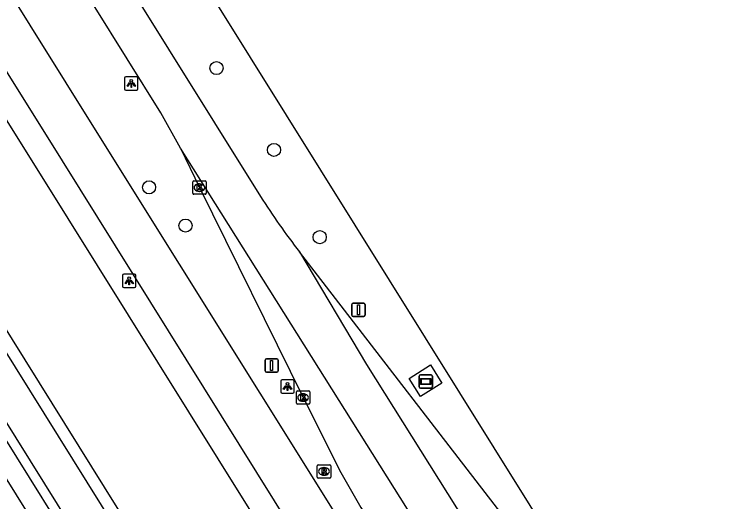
# Model space of a CAD drawing. Extents: x 159280 to 160375, y 384531 to 385872.
# Drawn here: x 159834.9 to 159887.6, y 385551.3 to 385587.7 of the extents above; entities that cross this region are included whole.
import ezdxf

# ---------------------------------------------------------------- set-up
doc = ezdxf.new("R2010")
doc.units = 0
for name, color, linetype in [('IMGEO_Boom', 7, 'Continuous'), ('IMGEO_Fietspad_gesloten', 7, 'Continuous'), ('IMGEO_Kolk', 7, 'Continuous'), ('IMGEO_Lichtpunt', 7, 'Continuous'), ('IMGEO_Pand', 7, 'Continuous'), ('IMGEO_Reclamebord', 7, 'Continuous'), ('IMGEO_Rijbaan_regionaal_gesloten', 7, 'Continuous'), ('IMGEO_Rioolput', 7, 'Continuous'), ('IMGEO_Verkeersbordpaal', 7, 'Continuous'), ('IMGEO_Voetpad_open', 7, 'Continuous')]:
    doc.layers.add(name, color=color, linetype=linetype)

msp = doc.modelspace()

# ---------------------------------------------------------------- linework, layer by layer
at = {"layer": 'IMGEO_Boom'}
for centre in [(159849.992, 385583.711), (159854.278, 385577.605), (159844.967, 385574.815), (159847.679, 385571.958), (159857.687, 385571.098)]:
    msp.add_circle(centre, 0.489, dxfattribs=at)
at = {"layer": 'IMGEO_Fietspad_gesloten'}
for points in [[(159683.485, 385818.555), (159695.188, 385802.278), (159729.815, 385750), (159737.215, 385738.828), (159738.844, 385736.282), (159769.444, 385687.297), (159773.292, 385681.136), (159801.995, 385635.214), (159838.479, 385576.785), (159874.063, 385519.7)], [(159876.93, 385521.556), (159841.351, 385578.498), (159804.978, 385636.776), (159794.348, 385653.769)]]:
    msp.add_lwpolyline(points, dxfattribs=at)
at = {"layer": 'IMGEO_Kolk'}
for p, q in [((159848.218, 385574.367), (159848.218, 385575.219)), ((159848.293, 385575.293), (159849.145, 385575.293)), ((159848.706, 385575.073), (159848.731, 385575.073)), ((159849.219, 385575.219), (159849.219, 385574.367)), ((159848.729, 385574.513), (159848.704, 385574.513)), ((159849.145, 385574.293), (159848.293, 385574.293)), ((159856.024, 385559.627), (159856.876, 385559.627)), ((159855.949, 385558.701), (159855.949, 385559.553)), ((159856.437, 385559.407), (159856.462, 385559.407)), ((159856.95, 385559.553), (159856.95, 385558.701)), ((159856.876, 385558.627), (159856.024, 385558.627)), ((159856.46, 385558.847), (159856.435, 385558.847))]:
    msp.add_line(p, q, dxfattribs=at)
for points in [[(159848.218, 385574.367), (159848.218, 385575.219)], [(159848.293, 385575.293), (159849.145, 385575.293)], [(159848.539, 385574.993), (159848.662, 385574.993), (159848.662, 385574.842), (159848.792, 385574.993), (159848.956, 385574.993), (159848.81, 385574.842), (159848.963, 385574.593), (159848.811, 385574.593), (159848.726, 385574.757), (159848.662, 385574.69), (159848.662, 385574.593), (159848.539, 385574.593), (159848.539, 385574.993)], [(159849.219, 385575.219), (159849.219, 385574.367)], [(159849.145, 385574.293), (159848.293, 385574.293)], [(159856.024, 385559.627), (159856.876, 385559.627)], [(159855.949, 385558.701), (159855.949, 385559.553)], [(159856.27, 385559.327), (159856.393, 385559.327), (159856.393, 385559.176), (159856.523, 385559.327), (159856.687, 385559.327), (159856.541, 385559.176), (159856.694, 385558.927), (159856.542, 385558.927), (159856.457, 385559.091), (159856.393, 385559.024), (159856.393, 385558.927), (159856.27, 385558.927), (159856.27, 385559.327)], [(159856.95, 385559.553), (159856.95, 385558.701)], [(159856.876, 385558.627), (159856.024, 385558.627)]]:
    msp.add_lwpolyline(points, dxfattribs=at)
for centre, start, end in [((159848.295, 385575.217), 91.552, 178.448), ((159848.295, 385575.217), 91.552, 178.448), ((159849.143, 385575.217), 1.552, 88.448), ((159849.143, 385575.217), 1.552, 88.448), ((159848.295, 385574.369), 181.552, 268.448), ((159848.295, 385574.369), 181.552, 268.448), ((159849.143, 385574.369), 271.552, 358.448), ((159849.143, 385574.369), 271.552, 358.448), ((159856.026, 385559.551), 91.552, 178.448), ((159856.026, 385559.551), 91.552, 178.448), ((159856.874, 385559.551), 1.552, 88.448), ((159856.874, 385559.551), 1.552, 88.448), ((159856.026, 385558.703), 181.552, 268.448), ((159856.026, 385558.703), 181.552, 268.448), ((159856.874, 385558.703), 271.552, 358.448), ((159856.874, 385558.703), 271.552, 358.448)]:
    msp.add_arc(centre, 0.0765, start, end, dxfattribs=at)
for centre, major_axis, ratio, start_param, end_param in [((159848.705, 385574.793), (-0.387, 0.002), 0.722429, 4.712389, 7.853982), ((159848.73, 385574.793), (-0.39, 0.002), 0.717154, 1.570796, 4.712389), ((159856.436, 385559.127), (-0.387, 0.002), 0.722429, 4.712389, 7.853982), ((159856.461, 385559.127), (-0.39, 0.002), 0.717154, 1.570796, 4.712389)]:
    msp.add_ellipse(centre, major_axis=major_axis, ratio=ratio, start_param=start_param, end_param=end_param, dxfattribs=at)
at = {"layer": 'IMGEO_Lichtpunt'}
for p, q in [((159843.142, 385582.965), (159843.142, 385582.158)), ((159843.142, 385582.965), (159843.142, 385582.158)), ((159844.044, 385583.06), (159843.236, 385583.06)), ((159844.044, 385583.06), (159843.236, 385583.06)), ((159844.138, 385582.158), (159844.138, 385582.965)), ((159844.138, 385582.158), (159844.138, 385582.965)), ((159843.236, 385582.064), (159844.044, 385582.064)), ((159843.236, 385582.064), (159844.044, 385582.064)), ((159842.985, 385568.236), (159842.985, 385567.429)), ((159842.985, 385568.236), (159842.985, 385567.429)), ((159843.887, 385568.331), (159843.079, 385568.331)), ((159843.887, 385568.331), (159843.079, 385568.331)), ((159843.981, 385567.429), (159843.981, 385568.236)), ((159843.981, 385567.429), (159843.981, 385568.236)), ((159843.079, 385567.335), (159843.887, 385567.335)), ((159843.079, 385567.335), (159843.887, 385567.335)), ((159854.786, 385560.354), (159854.786, 385559.547)), ((159854.786, 385560.354), (159854.786, 385559.547)), ((159855.688, 385560.449), (159854.88, 385560.449)), ((159855.688, 385560.449), (159854.88, 385560.449)), ((159855.782, 385559.547), (159855.782, 385560.354)), ((159855.782, 385559.547), (159855.782, 385560.354)), ((159854.88, 385559.453), (159855.688, 385559.453)), ((159854.88, 385559.453), (159855.688, 385559.453))]:
    msp.add_line(p, q, dxfattribs=at)
for points in [[(159843.516, 385582.629), (159843.555, 385582.601), (159843.367, 385582.339), (159843.329, 385582.366), (159843.516, 385582.629)], [(159843.618, 385582.581), (159843.665, 385582.581), (159843.665, 385582.259), (159843.618, 385582.259), (159843.618, 385582.581)], [(159843.728, 385582.601), (159843.766, 385582.628), (159843.953, 385582.366), (159843.914, 385582.338), (159843.728, 385582.601)], [(159843.359, 385567.9), (159843.398, 385567.872), (159843.21, 385567.61), (159843.172, 385567.637), (159843.359, 385567.9)], [(159843.461, 385567.852), (159843.508, 385567.852), (159843.508, 385567.53), (159843.461, 385567.53), (159843.461, 385567.852)], [(159843.571, 385567.872), (159843.609, 385567.899), (159843.796, 385567.637), (159843.757, 385567.609), (159843.571, 385567.872)], [(159855.16, 385560.018), (159855.199, 385559.99), (159855.011, 385559.728), (159854.973, 385559.755), (159855.16, 385560.018)], [(159855.262, 385559.97), (159855.309, 385559.97), (159855.309, 385559.648), (159855.262, 385559.648), (159855.262, 385559.97)], [(159855.372, 385559.99), (159855.41, 385560.017), (159855.597, 385559.755), (159855.558, 385559.727), (159855.372, 385559.99)]]:
    msp.add_lwpolyline(points, dxfattribs=at)
for centre in [(159843.641, 385582.763), (159843.484, 385568.034), (159855.285, 385560.152)]:
    msp.add_circle(centre, 0.0994, dxfattribs=at)
for centre, start, end in [((159843.236, 385582.965), 90, 180), ((159843.236, 385582.965), 90, 180), ((159844.044, 385582.965), 0, 90), ((159844.044, 385582.965), 0, 90), ((159843.236, 385582.158), 180, 270), ((159843.236, 385582.158), 180, 270), ((159844.044, 385582.158), 270, 0), ((159844.044, 385582.158), 270, 360), ((159843.079, 385568.236), 90, 180), ((159843.079, 385568.236), 90, 180), ((159843.887, 385568.236), 0, 90), ((159843.887, 385568.236), 0, 90), ((159843.079, 385567.429), 180, 270), ((159843.079, 385567.429), 180, 270), ((159843.887, 385567.429), 270, 0), ((159843.887, 385567.429), 270, 360), ((159854.88, 385560.354), 90, 180), ((159854.88, 385560.354), 90, 180), ((159855.688, 385560.354), 0, 90), ((159855.688, 385560.354), 0, 90), ((159854.88, 385559.547), 180, 270), ((159854.88, 385559.547), 180, 270), ((159855.688, 385559.547), 270, 0), ((159855.688, 385559.547), 270, 360)]:
    msp.add_arc(centre, 0.0946, start, end, dxfattribs=at)
at = {"layer": 'IMGEO_Pand'}
msp.add_lwpolyline([(159857.661, 385513.679), (159858.523, 385514.215), (159857.359, 385516.083), (159817.007, 385580.869)], dxfattribs=at)
at = {"layer": 'IMGEO_Reclamebord'}
for p, q in [((159865.097, 385559.922), (159865.097, 385560.722)), ((159865.097, 385560.722), (159865.097, 385559.922)), ((159865.197, 385560.822), (159865.987, 385560.822)), ((159865.987, 385560.822), (159865.197, 385560.822)), ((159866.087, 385560.722), (159866.087, 385559.922)), ((159866.087, 385559.922), (159866.087, 385560.722)), ((159865.987, 385559.822), (159865.197, 385559.822)), ((159865.197, 385559.822), (159865.987, 385559.822))]:
    msp.add_line(p, q, dxfattribs=at)
for points in [[(159865.198, 385560.554), (159865.986, 385560.554), (159865.986, 385560.09), (159865.198, 385560.09), (159865.198, 385560.554)], [(159865.263, 385560.489), (159865.263, 385560.155), (159865.921, 385560.155), (159865.921, 385560.489), (159865.263, 385560.489)]]:
    msp.add_lwpolyline(points, dxfattribs=at)
for centre, start, end in [((159865.197, 385560.722), 90, 180), ((159865.197, 385560.722), 90, 180), ((159865.987, 385560.722), 0, 90), ((159865.987, 385560.722), 360, 90), ((159865.197, 385559.922), 180, 270), ((159865.197, 385559.922), 180, 270), ((159865.987, 385559.922), 270, 0), ((159865.987, 385559.922), 270, 0)]:
    msp.add_arc(centre, 0.1, start, end, dxfattribs=at)
at = {"layer": 'IMGEO_Rijbaan_regionaal_gesloten'}
for points in [[(159798.174, 385671.514), (159816.144, 385642.784), (159875.925, 385546.962), (159887.6, 385528.252)], [(159794.086, 385668.963), (159812.087, 385640.123), (159853.276, 385574.135)], [(159847.311, 385577.733), (159845.85, 385580.372), (159838.316, 385592.486), (159829.049, 385607.333), (159819.248, 385623.021), (159809.43, 385638.724), (159800.143, 385653.567), (159799.559, 385654.409)], [(159847.311, 385577.733), (159848.72, 385574.794), (159856.451, 385559.128), (159859.251, 385553.533), (159860.75, 385550.932), (159865.672, 385543.084), (159878.498, 385522.546)], [(159881.002, 385524.089), (159869.867, 385541.818), (159847.311, 385577.733)], [(159856.171, 385570.012), (159861.173, 385561.589), (159869.908, 385547.698), (159883.705, 385525.756)], [(159886.157, 385527.267), (159886.062, 385527.424), (159874.411, 385546.065), (159872.704, 385548.551), (159856.171, 385570.012)]]:
    msp.add_lwpolyline(points, dxfattribs=at)
msp.add_arc((159896.759, 385601.589), 51.425, 212.2673, 217.8826, dxfattribs=at)
at = {"layer": 'IMGEO_Rioolput'}
for p, q in [((159857.506, 385553.191), (159857.506, 385554.043)), ((159857.581, 385554.117), (159858.433, 385554.117)), ((159857.994, 385553.897), (159858.019, 385553.897)), ((159858.507, 385554.043), (159858.507, 385553.191)), ((159858.017, 385553.337), (159857.992, 385553.337)), ((159858.433, 385553.117), (159857.581, 385553.117))]:
    msp.add_line(p, q, dxfattribs=at)
for points in [[(159857.506, 385553.191), (159857.506, 385554.043)], [(159857.581, 385554.117), (159858.433, 385554.117)], [(159858.095, 385553.815), (159857.843, 385553.817), (159857.843, 385553.417)], [(159858.507, 385554.043), (159858.507, 385553.191)], [(159857.843, 385553.417), (159857.967, 385553.417), (159857.967, 385553.579), (159857.978, 385553.579)], [(159858.021, 385553.736), (159857.967, 385553.736), (159857.967, 385553.655)], [(159857.967, 385553.655), (159858.019, 385553.655)], [(159858.025, 385553.55), (159858.096, 385553.417), (159858.236, 385553.417), (159858.171, 385553.543)], [(159858.433, 385553.117), (159857.581, 385553.117)]]:
    msp.add_lwpolyline(points, dxfattribs=at)
for centre, radius, start, end in [((159857.583, 385554.041), 0.0765, 91.552, 178.448), ((159857.583, 385554.041), 0.0765, 91.552, 178.448), ((159858.094, 385553.705), 0.109, 350.3612, 89.416), ((159858.431, 385554.041), 0.0765, 1.552, 88.448), ((159858.431, 385554.041), 0.0765, 1.552, 88.448), ((159857.977, 385553.526), 0.0533, 26.0293, 88.6989), ((159858.003, 385553.844), 0.19, 274.7715, 282.9687), ((159858.027, 385553.64), 0.0964, 77.0061, 93.1865), ((159858.041, 385553.697), 0.0378, 276.6634, 79.6772), ((159858.092, 385553.705), 0.112, 277.5842, 350.9817), ((159858.076, 385553.49), 0.108, 29.5134, 73.7905), ((159857.583, 385553.193), 0.0765, 181.552, 268.448), ((159857.583, 385553.193), 0.0765, 181.552, 268.448), ((159858.431, 385553.193), 0.0765, 271.552, 358.448), ((159858.431, 385553.193), 0.0765, 271.552, 358.448)]:
    msp.add_arc(centre, radius, start, end, dxfattribs=at)
for centre, major_axis, ratio, start_param, end_param in [((159857.993, 385553.617), (-0.387, 0.002), 0.722429, 4.712389, 7.853982), ((159858.018, 385553.617), (-0.39, 0.002), 0.717154, 1.570796, 4.712389)]:
    msp.add_ellipse(centre, major_axis=major_axis, ratio=ratio, start_param=start_param, end_param=end_param, dxfattribs=at)
at = {"layer": 'IMGEO_Verkeersbordpaal'}
for p, q in [((159860.078, 385565.27), (159860.078, 385566.07)), ((159860.078, 385566.07), (159860.078, 385565.27)), ((159860.178, 385566.17), (159860.968, 385566.17)), ((159860.968, 385566.17), (159860.178, 385566.17)), ((159861.068, 385566.07), (159861.068, 385565.27)), ((159861.068, 385565.27), (159861.068, 385566.07)), ((159860.968, 385565.17), (159860.178, 385565.17)), ((159860.178, 385565.17), (159860.968, 385565.17)), ((159853.61, 385561.124), (159853.61, 385561.924)), ((159853.61, 385561.924), (159853.61, 385561.124)), ((159853.71, 385562.024), (159854.5, 385562.024)), ((159854.5, 385562.024), (159853.71, 385562.024)), ((159854.6, 385561.924), (159854.6, 385561.124)), ((159854.6, 385561.124), (159854.6, 385561.924)), ((159854.5, 385561.024), (159853.71, 385561.024)), ((159853.71, 385561.024), (159854.5, 385561.024))]:
    msp.add_line(p, q, dxfattribs=at)
for points in [[(159860.498, 385566.045), (159860.648, 385566.045), (159860.648, 385565.295), (159860.498, 385565.295), (159860.498, 385566.045)], [(159854.03, 385561.899), (159854.18, 385561.899), (159854.18, 385561.149), (159854.03, 385561.149), (159854.03, 385561.899)]]:
    msp.add_lwpolyline(points, dxfattribs=at)
for centre, start, end in [((159860.178, 385566.07), 90, 180), ((159860.178, 385566.07), 90, 180), ((159860.968, 385566.07), 0, 90), ((159860.968, 385566.07), 360, 90), ((159860.178, 385565.27), 180, 270), ((159860.178, 385565.27), 180, 270), ((159860.968, 385565.27), 270, 0), ((159860.968, 385565.27), 270, 0), ((159853.71, 385561.924), 90, 180), ((159853.71, 385561.924), 90, 180), ((159854.5, 385561.924), 0, 90), ((159854.5, 385561.924), 360, 90), ((159853.71, 385561.124), 180, 270), ((159853.71, 385561.124), 180, 270), ((159854.5, 385561.124), 270, 0), ((159854.5, 385561.124), 270, 0)]:
    msp.add_arc(centre, 0.1, start, end, dxfattribs=at)
at = {"layer": 'IMGEO_Voetpad_open'}
for points in [[(159816.163, 385608.864), (159817.354, 385606.96), (159818.175, 385605.648), (159836.594, 385576.197), (159870.398, 385521.998), (159871.202, 385520.706), (159872.808, 385518.126)], [(159862.879, 385505.031), (159865.014, 385514.814), (159862.893, 385518.297), (159862.345, 385519.176), (159821.971, 385583.983), (159821.19, 385583.496), (159861.565, 385518.692), (159859.253, 385517.259), (159816.042, 385586.615), (159815.419, 385586.228), (159858.625, 385516.869), (159859.738, 385515.081), (159858.486, 385512.329)], [(159865.955, 385561.569), (159866.805, 385560.214), (159865.2, 385559.207), (159864.35, 385560.562), (159865.955, 385561.569)]]:
    msp.add_lwpolyline(points, dxfattribs=at)

doc.saveas('drawing.dxf')
